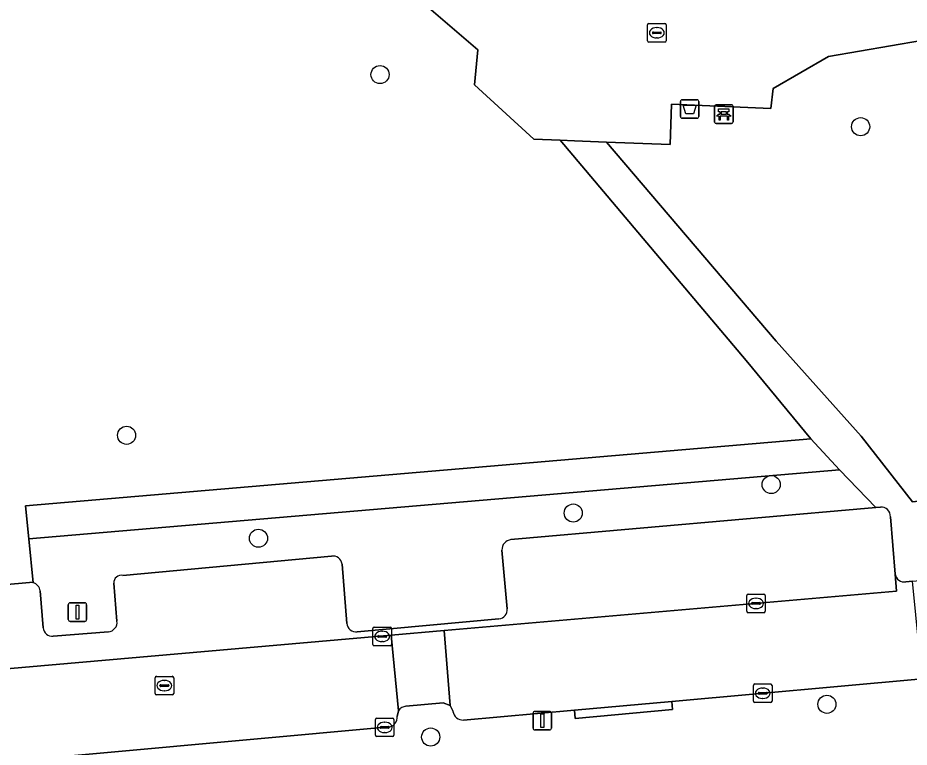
# Model space of a CAD drawing. Extents: x 162989 to 165008, y 383432 to 384338.
# Drawn here: x 164356.96 to 164405.09, y 383896.69 to 383936.07 of the extents above; entities that cross this region are included whole.
import ezdxf

# ---------------------------------------------------------------- set-up
doc = ezdxf.new("R2010")
doc.units = 0
for name, color, linetype in [('IMGEO_Afvalbak', 7, 'Continuous'), ('IMGEO_Bank', 7, 'Continuous'), ('IMGEO_Boom', 7, 'Continuous'), ('IMGEO_Groenvoorziening', 7, 'Continuous'), ('IMGEO_Kolk', 7, 'Continuous'), ('IMGEO_Lichtmast', 7, 'Continuous'), ('IMGEO_Parkeervlak_open', 7, 'Continuous'), ('IMGEO_Rijbaan_lokaal_open', 7, 'Continuous'), ('IMGEO_Rioolput', 7, 'Continuous'), ('IMGEO_Voetpad_gesloten', 7, 'Continuous'), ('IMGEO_Voetpad_open', 7, 'Continuous')]:
    doc.layers.add(name, color=color, linetype=linetype)

msp = doc.modelspace()

# ---------------------------------------------------------------- linework, layer by layer
at = {"layer": 'IMGEO_Afvalbak'}
for p, q in [((164392.743, 383930.745), (164392.743, 383931.545)), ((164392.743, 383931.545), (164392.743, 383930.745)), ((164392.843, 383931.645), (164393.633, 383931.645)), ((164393.633, 383931.645), (164392.843, 383931.645)), ((164393.733, 383931.545), (164393.733, 383930.745)), ((164393.733, 383930.745), (164393.733, 383931.545)), ((164393.633, 383930.645), (164392.843, 383930.645)), ((164392.843, 383930.645), (164393.633, 383930.645))]:
    msp.add_line(p, q, dxfattribs=at)
msp.add_lwpolyline([(164392.886, 383931.359), (164393.59, 383931.359), (164393.441, 383930.889), (164393.035, 383930.889), (164392.886, 383931.359)], dxfattribs=at)
for centre, start, end in [((164392.843, 383931.545), 90, 180), ((164392.843, 383931.545), 90, 180), ((164393.633, 383931.545), 0, 90), ((164393.633, 383931.545), 360, 90), ((164392.843, 383930.745), 180, 270), ((164392.843, 383930.745), 180, 270), ((164393.633, 383930.745), 270, 0), ((164393.633, 383930.745), 270, 0)]:
    msp.add_arc(centre, 0.1, start, end, dxfattribs=at)
at = {"layer": 'IMGEO_Bank'}
for p, q in [((164394.657, 383931.366), (164395.498, 383931.366)), ((164395.498, 383931.366), (164394.657, 383931.366)), ((164394.582, 383930.441), (164394.582, 383931.282)), ((164394.582, 383931.282), (164394.582, 383930.441)), ((164394.891, 383930.872), (164394.891, 383930.978)), ((164394.935, 383930.978), (164394.935, 383930.872)), ((164395.223, 383930.984), (164394.941, 383930.984)), ((164395.229, 383930.872), (164395.229, 383930.978)), ((164395.273, 383930.978), (164395.273, 383930.872)), ((164395.582, 383931.291), (164395.582, 383930.45)), ((164395.582, 383930.45), (164395.582, 383931.291)), ((164395.279, 383930.764), (164394.886, 383930.764)), ((164394.941, 383930.866), (164395.223, 383930.866)), ((164395.507, 383930.366), (164394.666, 383930.366)), ((164394.666, 383930.366), (164395.507, 383930.366))]:
    msp.add_line(p, q, dxfattribs=at)
for points in [[(164394.885, 383930.984), (164394.799, 383930.984), (164394.799, 383931.145), (164395.362, 383931.145), (164395.362, 383930.984), (164395.279, 383930.984)], [(164394.829, 383930.764), (164394.687, 383930.764), (164394.799, 383930.866), (164394.885, 383930.866)], [(164394.879, 383930.757), (164394.879, 383930.55), (164394.836, 383930.55), (164394.836, 383930.757)], [(164395.279, 383930.866), (164395.362, 383930.866), (164395.474, 383930.764), (164395.335, 383930.764)], [(164395.329, 383930.757), (164395.329, 383930.55), (164395.285, 383930.55), (164395.285, 383930.757)]]:
    msp.add_lwpolyline(points, dxfattribs=at)
for centre, radius, start, end in [((164394.66, 383931.288), 0.0779, 92.4484, 184.2845), ((164394.66, 383931.288), 0.0779, 92.4484, 184.2845), ((164395.504, 383931.288), 0.0779, 2.4484, 94.2845), ((164395.504, 383931.288), 0.0779, 2.4484, 94.2845), ((164394.884, 383930.977), 0.00671, 2.8957, 87.1043), ((164394.941, 383930.977), 0.00671, 92.8957, 177.1043), ((164395.223, 383930.977), 0.00671, 2.8957, 87.1043), ((164395.28, 383930.977), 0.00671, 92.8957, 177.1043), ((164394.66, 383930.444), 0.0779, 182.4484, 274.2845), ((164394.66, 383930.444), 0.0779, 182.4484, 274.2845), ((164394.829, 383930.757), 0.00671, 2.8957, 87.1043), ((164394.886, 383930.757), 0.00671, 92.8957, 177.1043), ((164394.884, 383930.873), 0.00671, 272.8957, 357.1043), ((164394.941, 383930.873), 0.00671, 182.8957, 267.1043), ((164395.223, 383930.873), 0.00671, 272.8957, 357.1043), ((164395.28, 383930.873), 0.00671, 182.8957, 267.1043), ((164395.278, 383930.757), 0.00671, 2.8957, 87.1043), ((164395.335, 383930.757), 0.00671, 92.8957, 177.1043), ((164395.504, 383930.444), 0.0779, 272.4484, 4.2845), ((164395.504, 383930.444), 0.0779, 272.4484, 4.2845)]:
    msp.add_arc(centre, radius, start, end, dxfattribs=at)
at = {"layer": 'IMGEO_Boom'}
for centre in [(164376.522, 383933.004), (164402.472, 383930.187), (164362.835, 383913.528), (164397.642, 383910.87), (164386.953, 383909.331), (164369.957, 383907.968), (164400.65, 383899.004), (164379.256, 383897.236)]:
    msp.add_circle(centre, 0.489, dxfattribs=at)
at = {"layer": 'IMGEO_Groenvoorziening'}
for points in [[(164386.247, 383929.455), (164384.822, 383929.508), (164381.623, 383932.441), (164381.799, 383934.335), (164372.985, 383941.921)], [(164416.954, 383929.517), (164414.821, 383932.216), (164414.759, 383932.27), (164411.549, 383935.071), (164405.758, 383934.84), (164400.733, 383933.985), (164397.754, 383932.249), (164397.627, 383931.167), (164392.267, 383931.402), (164392.195, 383929.233), (164388.752, 383929.362), (164397.912, 383918.614), (164402.506, 383913.489), (164405.276, 383909.937), (164407.128, 383910.136), (164411.863, 383910.744), (164411.857, 383908.521), (164413.355, 383908.551), (164413.354, 383908.919), (164415.084, 383911.89), (164416.259, 383913.906), (164417.331, 383915.747)], [(164357.793, 383905.566), (164357.558, 383907.929), (164357.381, 383909.72), (164399.782, 383913.341), (164396.287, 383917.572), (164386.247, 383929.455)], [(164383.59, 383907.893), (164403.294, 383909.633), (164401.324, 383911.667), (164357.558, 383907.929), (164357.793, 383905.566)], [(164339.902, 383909.5), (164342.115, 383907.17), (164344.727, 383904.42), (164357.601, 383905.58)], [(164383.391, 383904.157), (164383.104, 383907.325)], [(164362.634, 383905.959), (164373.904, 383907.001)], [(164374.47, 383906.576), (164374.736, 383903.374)], [(164362.317, 383903.491), (164362.149, 383905.539)], [(164358.164, 383905.122), (164358.336, 383903.135)], [(164375.293, 383902.919), (164382.943, 383903.62)], [(164358.873, 383902.677), (164361.856, 383902.92)]]:
    msp.add_lwpolyline(points, dxfattribs=at)
msp.add_lwpolyline([(164401.324, 383911.667), (164399.782, 383913.341), (164357.381, 383909.72), (164357.558, 383907.929)], close=True, dxfattribs=at)
for centre, radius, start, end in [((164383.645, 383907.354), 0.542, 95.7998, 183.0974), ((164373.982, 383906.516), 0.492, 7.0488, 99.1466), ((164362.54, 383905.578), 0.393, 76.0932, 185.6906), ((164357.66, 383905.067), 0.516, 75.0883, 96.5708), ((164357.658, 383905.077), 0.508, 5.1318, 74.6315), ((164382.903, 383904.109), 0.49, 274.6524, 5.6736), ((164361.814, 383903.425), 0.507, 274.705, 7.4633), ((164358.818, 383903.156), 0.482, 182.4998, 276.5794), ((164375.228, 383903.408), 0.493, 183.9503, 277.5606)]:
    msp.add_arc(centre, radius, start, end, dxfattribs=at)
at = {"layer": 'IMGEO_Kolk'}
for p, q in [((164391.041, 383935.758), (164391.893, 383935.758)), ((164390.966, 383934.832), (164390.966, 383935.684)), ((164391.225, 383935.252), (164391.225, 383935.264)), ((164391.663, 383935.215), (164391.265, 383935.215)), ((164391.268, 383935.301), (164391.666, 383935.301)), ((164391.454, 383935.538), (164391.479, 383935.538)), ((164391.709, 383935.264), (164391.709, 383935.252)), ((164391.967, 383935.684), (164391.967, 383934.832)), ((164391.893, 383934.758), (164391.041, 383934.758)), ((164391.477, 383934.978), (164391.452, 383934.978)), ((164396.397, 383904.949), (164397.249, 383904.949)), ((164396.322, 383904.023), (164396.322, 383904.875)), ((164396.581, 383904.443), (164396.581, 383904.455)), ((164396.624, 383904.492), (164397.022, 383904.492)), ((164396.81, 383904.729), (164396.835, 383904.729)), ((164397.065, 383904.455), (164397.065, 383904.443)), ((164397.323, 383904.875), (164397.323, 383904.023)), ((164397.249, 383903.949), (164396.397, 383903.949)), ((164397.019, 383904.406), (164396.621, 383904.406)), ((164396.833, 383904.169), (164396.808, 383904.169)), ((164376.135, 383902.24), (164376.135, 383903.092)), ((164376.21, 383903.166), (164377.062, 383903.166)), ((164377.136, 383903.092), (164377.136, 383902.24)), ((164376.394, 383902.66), (164376.394, 383902.672)), ((164376.832, 383902.623), (164376.434, 383902.623)), ((164376.437, 383902.709), (164376.835, 383902.709)), ((164376.623, 383902.946), (164376.648, 383902.946)), ((164376.878, 383902.672), (164376.878, 383902.66)), ((164377.062, 383902.166), (164376.21, 383902.166)), ((164376.646, 383902.386), (164376.621, 383902.386)), ((164396.762, 383900.101), (164397.614, 383900.101)), ((164396.687, 383899.175), (164396.687, 383900.027)), ((164396.946, 383899.595), (164396.946, 383899.607)), ((164396.989, 383899.644), (164397.387, 383899.644)), ((164397.175, 383899.881), (164397.2, 383899.881)), ((164397.43, 383899.607), (164397.43, 383899.595)), ((164397.688, 383900.027), (164397.688, 383899.175)), ((164397.384, 383899.558), (164396.986, 383899.558)), ((164397.198, 383899.321), (164397.173, 383899.321)), ((164397.614, 383899.101), (164396.762, 383899.101)), ((164376.273, 383897.331), (164376.273, 383898.183)), ((164376.348, 383898.257), (164377.2, 383898.257)), ((164377.274, 383898.183), (164377.274, 383897.331)), ((164376.532, 383897.751), (164376.532, 383897.763)), ((164376.97, 383897.714), (164376.572, 383897.714)), ((164376.575, 383897.8), (164376.973, 383897.8)), ((164376.761, 383898.037), (164376.786, 383898.037)), ((164377.016, 383897.763), (164377.016, 383897.751)), ((164377.2, 383897.257), (164376.348, 383897.257)), ((164376.784, 383897.477), (164376.759, 383897.477))]:
    msp.add_line(p, q, dxfattribs=at)
for points in [[(164391.041, 383935.758), (164391.893, 383935.758)], [(164390.966, 383934.832), (164390.966, 383935.684)], [(164391.967, 383935.684), (164391.967, 383934.832)], [(164391.893, 383934.758), (164391.041, 383934.758)], [(164396.397, 383904.949), (164397.249, 383904.949)], [(164396.322, 383904.023), (164396.322, 383904.875)], [(164397.323, 383904.875), (164397.323, 383904.023)], [(164397.249, 383903.949), (164396.397, 383903.949)], [(164376.135, 383902.24), (164376.135, 383903.092)], [(164376.21, 383903.166), (164377.062, 383903.166)], [(164377.136, 383903.092), (164377.136, 383902.24)], [(164377.062, 383902.166), (164376.21, 383902.166)], [(164396.762, 383900.101), (164397.614, 383900.101)], [(164396.687, 383899.175), (164396.687, 383900.027)], [(164397.688, 383900.027), (164397.688, 383899.175)], [(164397.614, 383899.101), (164396.762, 383899.101)], [(164376.273, 383897.331), (164376.273, 383898.183)], [(164376.348, 383898.257), (164377.2, 383898.257)], [(164377.274, 383898.183), (164377.274, 383897.331)], [(164377.2, 383897.257), (164376.348, 383897.257)]]:
    msp.add_lwpolyline(points, dxfattribs=at)
for centre, radius, start, end in [((164391.043, 383935.682), 0.0765, 91.552, 178.448), ((164391.043, 383935.682), 0.0765, 91.552, 178.448), ((164391.891, 383935.682), 0.0765, 1.552, 88.448), ((164391.891, 383935.682), 0.0765, 1.552, 88.448), ((164391.265, 383935.261), 0.0403, 85.8775, 175.7526), ((164391.262, 383935.251), 0.0366, 178.938, 274.7102), ((164391.666, 383935.258), 0.043, 264.8664, 352.4533), ((164391.67, 383935.263), 0.0386, 1.7309, 96.639), ((164391.043, 383934.834), 0.0765, 181.552, 268.448), ((164391.043, 383934.834), 0.0765, 181.552, 268.448), ((164391.891, 383934.834), 0.0765, 271.552, 358.448), ((164391.891, 383934.834), 0.0765, 271.552, 358.448), ((164396.399, 383904.873), 0.0765, 91.552, 178.448), ((164396.399, 383904.873), 0.0765, 91.552, 178.448), ((164397.247, 383904.873), 0.0765, 1.552, 88.448), ((164397.247, 383904.873), 0.0765, 1.552, 88.448), ((164396.621, 383904.452), 0.0403, 85.8775, 175.7526), ((164396.618, 383904.442), 0.0366, 178.938, 274.7102), ((164397.022, 383904.449), 0.043, 264.8664, 352.4533), ((164397.026, 383904.454), 0.0386, 1.7309, 96.639), ((164396.399, 383904.025), 0.0765, 181.552, 268.448), ((164396.399, 383904.025), 0.0765, 181.552, 268.448), ((164397.247, 383904.025), 0.0765, 271.552, 358.448), ((164397.247, 383904.025), 0.0765, 271.552, 358.448), ((164376.212, 383903.09), 0.0765, 91.552, 178.448), ((164376.212, 383903.09), 0.0765, 91.552, 178.448), ((164377.06, 383903.09), 0.0765, 1.552, 88.448), ((164377.06, 383903.09), 0.0765, 1.552, 88.448), ((164376.434, 383902.669), 0.0403, 85.8775, 175.7526), ((164376.431, 383902.659), 0.0366, 178.938, 274.7102), ((164376.835, 383902.666), 0.043, 264.8664, 352.4533), ((164376.839, 383902.671), 0.0386, 1.7309, 96.639), ((164376.212, 383902.242), 0.0765, 181.552, 268.448), ((164376.212, 383902.242), 0.0765, 181.552, 268.448), ((164377.06, 383902.242), 0.0765, 271.552, 358.448), ((164377.06, 383902.242), 0.0765, 271.552, 358.448), ((164396.764, 383900.025), 0.0765, 91.552, 178.448), ((164396.764, 383900.025), 0.0765, 91.552, 178.448), ((164397.612, 383900.025), 0.0765, 1.552, 88.448), ((164397.612, 383900.025), 0.0765, 1.552, 88.448), ((164396.986, 383899.604), 0.0403, 85.8775, 175.7526), ((164396.983, 383899.594), 0.0366, 178.938, 274.7102), ((164397.387, 383899.601), 0.043, 264.8664, 352.4533), ((164397.391, 383899.606), 0.0386, 1.7309, 96.639), ((164396.764, 383899.177), 0.0765, 181.552, 268.448), ((164396.764, 383899.177), 0.0765, 181.552, 268.448), ((164397.612, 383899.177), 0.0765, 271.552, 358.448), ((164397.612, 383899.177), 0.0765, 271.552, 358.448), ((164376.35, 383898.181), 0.0765, 91.552, 178.448), ((164376.35, 383898.181), 0.0765, 91.552, 178.448), ((164377.198, 383898.181), 0.0765, 1.552, 88.448), ((164377.198, 383898.181), 0.0765, 1.552, 88.448), ((164376.572, 383897.76), 0.0403, 85.8775, 175.7526), ((164376.569, 383897.75), 0.0366, 178.938, 274.7102), ((164376.973, 383897.757), 0.043, 264.8664, 352.4533), ((164376.977, 383897.762), 0.0386, 1.7309, 96.639), ((164376.35, 383897.333), 0.0765, 181.552, 268.448), ((164376.35, 383897.333), 0.0765, 181.552, 268.448), ((164377.198, 383897.333), 0.0765, 271.552, 358.448), ((164377.198, 383897.333), 0.0765, 271.552, 358.448)]:
    msp.add_arc(centre, radius, start, end, dxfattribs=at)
for centre, major_axis, ratio, start_param, end_param in [((164391.453, 383935.258), (-0.387, 0.002), 0.722429, 4.712389, 7.853982), ((164391.478, 383935.258), (-0.39, 0.002), 0.717154, 1.570796, 4.712389), ((164396.809, 383904.449), (-0.387, 0.002), 0.722429, 4.712389, 7.853982), ((164396.834, 383904.449), (-0.39, 0.002), 0.717154, 1.570796, 4.712389), ((164376.622, 383902.666), (-0.387, 0.002), 0.722429, 4.712389, 7.853982), ((164376.647, 383902.666), (-0.39, 0.002), 0.717154, 1.570796, 4.712389), ((164397.174, 383899.601), (-0.387, 0.002), 0.722429, 4.712389, 7.853982), ((164397.199, 383899.601), (-0.39, 0.002), 0.717154, 1.570796, 4.712389), ((164376.76, 383897.757), (-0.387, 0.002), 0.722429, 4.712389, 7.853982), ((164376.785, 383897.757), (-0.39, 0.002), 0.717154, 1.570796, 4.712389)]:
    msp.add_ellipse(centre, major_axis=major_axis, ratio=ratio, start_param=start_param, end_param=end_param, dxfattribs=at)
at = {"layer": 'IMGEO_Lichtmast'}
for p, q in [((164359.789, 383904.481), (164360.579, 383904.481)), ((164360.579, 383904.481), (164359.789, 383904.481)), ((164359.689, 383903.581), (164359.689, 383904.381)), ((164359.689, 383904.381), (164359.689, 383903.581)), ((164360.679, 383904.381), (164360.679, 383903.581)), ((164360.679, 383903.581), (164360.679, 383904.381)), ((164360.579, 383903.481), (164359.789, 383903.481)), ((164359.789, 383903.481), (164360.579, 383903.481)), ((164384.787, 383897.72), (164384.787, 383898.52)), ((164384.787, 383898.52), (164384.787, 383897.72)), ((164384.887, 383898.62), (164385.677, 383898.62)), ((164385.677, 383898.62), (164384.887, 383898.62)), ((164385.777, 383898.52), (164385.777, 383897.72)), ((164385.777, 383897.72), (164385.777, 383898.52)), ((164385.677, 383897.62), (164384.887, 383897.62)), ((164384.887, 383897.62), (164385.677, 383897.62))]:
    msp.add_line(p, q, dxfattribs=at)
for points in [[(164360.109, 383904.356), (164360.259, 383904.356), (164360.259, 383903.606), (164360.109, 383903.606), (164360.109, 383904.356)], [(164385.207, 383898.495), (164385.357, 383898.495), (164385.357, 383897.745), (164385.207, 383897.745), (164385.207, 383898.495)]]:
    msp.add_lwpolyline(points, dxfattribs=at)
for centre, start, end in [((164359.789, 383904.381), 90, 180), ((164359.789, 383904.381), 90, 180), ((164360.579, 383904.381), 0, 90), ((164360.579, 383904.381), 360, 90), ((164359.789, 383903.581), 180, 270), ((164359.789, 383903.581), 180, 270), ((164360.579, 383903.581), 270, 0), ((164360.579, 383903.581), 270, 0), ((164384.887, 383898.52), 90, 180), ((164384.887, 383898.52), 90, 180), ((164385.677, 383898.52), 0, 90), ((164385.677, 383898.52), 360, 90), ((164384.887, 383897.72), 180, 270), ((164384.887, 383897.72), 180, 270), ((164385.677, 383897.72), 270, 0), ((164385.677, 383897.72), 270, 0)]:
    msp.add_arc(centre, 0.1, start, end, dxfattribs=at)
at = {"layer": 'IMGEO_Parkeervlak_open'}
for points in [[(164403.535, 383909.654), (164403.294, 383909.633), (164383.59, 383907.893)], [(164338.248, 383899.327), (164377.124, 383902.73), (164379.982, 383902.98), (164404.416, 383905.119), (164404.339, 383906.028), (164404.078, 383909.12)], [(164383.104, 383907.325), (164383.391, 383904.157)], [(164373.904, 383907.001), (164362.634, 383905.959)], [(164374.736, 383903.374), (164374.47, 383906.576)], [(164357.601, 383905.58), (164344.727, 383904.42), (164341.606, 383904.036), (164338.863, 383903.791)], [(164362.149, 383905.539), (164362.317, 383903.491)], [(164358.336, 383903.135), (164358.164, 383905.122)], [(164382.943, 383903.62), (164375.293, 383902.919)], [(164361.856, 383902.92), (164358.873, 383902.677)]]:
    msp.add_lwpolyline(points, dxfattribs=at)
for centre, radius, start, end in [((164403.58, 383909.157), 0.499, 355.7593, 95.1983), ((164383.645, 383907.354), 0.542, 95.7998, 183.0974), ((164373.982, 383906.516), 0.492, 7.0488, 99.1466), ((164362.54, 383905.578), 0.393, 76.0932, 185.6906), ((164357.66, 383905.067), 0.516, 75.0883, 96.5708), ((164357.658, 383905.077), 0.508, 5.1318, 74.6315), ((164382.903, 383904.109), 0.49, 274.6524, 5.6736), ((164361.814, 383903.425), 0.507, 274.705, 7.4633), ((164358.818, 383903.156), 0.482, 182.4998, 276.5794), ((164375.228, 383903.408), 0.493, 183.9503, 277.5606)]:
    msp.add_arc(centre, radius, start, end, dxfattribs=at)
at = {"layer": 'IMGEO_Rijbaan_lokaal_open'}
for points in [[(164404.339, 383906.028), (164404.416, 383905.119), (164379.982, 383902.98), (164380.306, 383898.944), (164380.461, 383898.615)], [(164381.019, 383898.155), (164387.025, 383898.691), (164392.284, 383899.162), (164405.792, 383900.372), (164405.274, 383905.647), (164404.91, 383905.614)], [(164377.917, 383898.896), (164379.922, 383899.076), (164380.306, 383898.944), (164379.982, 383902.98), (164377.124, 383902.73), (164377.521, 383898.659)], [(164377.439, 383898.353), (164377.521, 383898.659), (164377.124, 383902.73), (164338.248, 383899.327), (164336.488, 383899.172), (164336.891, 383894.109), (164338.274, 383894.267), (164377.012, 383897.779)]]:
    msp.add_lwpolyline(points, dxfattribs=at)
for centre, radius, start, end in [((164404.835, 383906.111), 0.503, 189.5418, 278.5707), ((164377.968, 383898.361), 0.538, 95.4774, 146.3223), ((164376.923, 383898.291), 0.52, 279.884, 6.8247), ((164381.003, 383898.704), 0.55, 189.3504, 271.6471)]:
    msp.add_arc(centre, radius, start, end, dxfattribs=at)
at = {"layer": 'IMGEO_Rioolput'}
for p, q in [((164364.377, 383899.587), (164364.377, 383900.439)), ((164364.452, 383900.513), (164365.304, 383900.513)), ((164364.865, 383900.293), (164364.89, 383900.293)), ((164365.378, 383900.439), (164365.378, 383899.587)), ((164364.636, 383900.007), (164364.636, 383900.019)), ((164365.074, 383899.97), (164364.676, 383899.97)), ((164364.679, 383900.056), (164365.077, 383900.056)), ((164364.888, 383899.733), (164364.863, 383899.733)), ((164365.12, 383900.019), (164365.12, 383900.007)), ((164365.304, 383899.513), (164364.452, 383899.513))]:
    msp.add_line(p, q, dxfattribs=at)
for points in [[(164364.377, 383899.587), (164364.377, 383900.439)], [(164364.452, 383900.513), (164365.304, 383900.513)], [(164365.378, 383900.439), (164365.378, 383899.587)], [(164365.304, 383899.513), (164364.452, 383899.513)]]:
    msp.add_lwpolyline(points, dxfattribs=at)
for centre, radius, start, end in [((164364.454, 383900.437), 0.0765, 91.552, 178.448), ((164364.454, 383900.437), 0.0765, 91.552, 178.448), ((164365.302, 383900.437), 0.0765, 1.552, 88.448), ((164365.302, 383900.437), 0.0765, 1.552, 88.448), ((164364.676, 383900.016), 0.0403, 85.8775, 175.7526), ((164364.673, 383900.006), 0.0366, 178.938, 274.7102), ((164365.077, 383900.013), 0.043, 264.8664, 352.4533), ((164365.081, 383900.018), 0.0386, 1.7309, 96.639), ((164364.454, 383899.589), 0.0765, 181.552, 268.448), ((164364.454, 383899.589), 0.0765, 181.552, 268.448), ((164365.302, 383899.589), 0.0765, 271.552, 358.448), ((164365.302, 383899.589), 0.0765, 271.552, 358.448)]:
    msp.add_arc(centre, radius, start, end, dxfattribs=at)
for centre, major_axis, ratio, start_param, end_param in [((164364.864, 383900.013), (-0.387, 0.002), 0.722429, 4.712389, 7.853982), ((164364.889, 383900.013), (-0.39, 0.002), 0.717154, 1.570796, 4.712389)]:
    msp.add_ellipse(centre, major_axis=major_axis, ratio=ratio, start_param=start_param, end_param=end_param, dxfattribs=at)
at = {"layer": 'IMGEO_Voetpad_gesloten'}
for points in [[(164397.912, 383918.614), (164388.752, 383929.362), (164387.018, 383929.426), (164386.247, 383929.455), (164396.287, 383917.572), (164399.782, 383913.341), (164401.324, 383911.667), (164403.294, 383909.633), (164403.535, 383909.654)], [(164407.488, 383906.342), (164407.128, 383910.136), (164405.276, 383909.937), (164402.506, 383913.489), (164397.912, 383918.614)], [(164404.078, 383909.12), (164404.339, 383906.028)], [(164404.91, 383905.614), (164405.274, 383905.647), (164407.033, 383905.805)]]:
    msp.add_lwpolyline(points, dxfattribs=at)
for centre, radius, start, end in [((164403.58, 383909.157), 0.499, 355.7593, 95.1983), ((164404.835, 383906.111), 0.503, 189.5418, 278.5707)]:
    msp.add_arc(centre, radius, start, end, dxfattribs=at)
at = {"layer": 'IMGEO_Voetpad_open'}
for points in [[(164372.985, 383941.921), (164381.799, 383934.335), (164381.623, 383932.441), (164384.822, 383929.508), (164386.247, 383929.455), (164387.018, 383929.426), (164388.752, 383929.362), (164392.195, 383929.233), (164392.267, 383931.402), (164397.627, 383931.167), (164397.754, 383932.249), (164400.733, 383933.985), (164405.758, 383934.84), (164411.549, 383935.071), (164414.759, 383932.27), (164414.821, 383932.216), (164417.487, 383935.873), (164420.93, 383935.736), (164423.426, 383934.42)], [(164410.509, 383900.794), (164405.792, 383900.372), (164392.284, 383899.162), (164392.32, 383898.721), (164387.058, 383898.231), (164387.025, 383898.691), (164381.019, 383898.155)], [(164377.521, 383898.659), (164377.439, 383898.353)], [(164380.461, 383898.615), (164380.306, 383898.944), (164379.922, 383899.076), (164377.917, 383898.896)], [(164377.012, 383897.779), (164338.274, 383894.267), (164336.891, 383894.109), (164333.809, 383893.885)]]:
    msp.add_lwpolyline(points, dxfattribs=at)
msp.add_lwpolyline([(164392.284, 383899.162), (164387.025, 383898.691), (164387.058, 383898.231), (164392.32, 383898.721)], close=True, dxfattribs=at)
for centre, radius, start, end in [((164377.968, 383898.361), 0.538, 95.4774, 146.3223), ((164376.923, 383898.291), 0.52, 279.884, 6.8247), ((164381.003, 383898.704), 0.55, 189.3504, 271.6471)]:
    msp.add_arc(centre, radius, start, end, dxfattribs=at)

doc.saveas('drawing.dxf')
